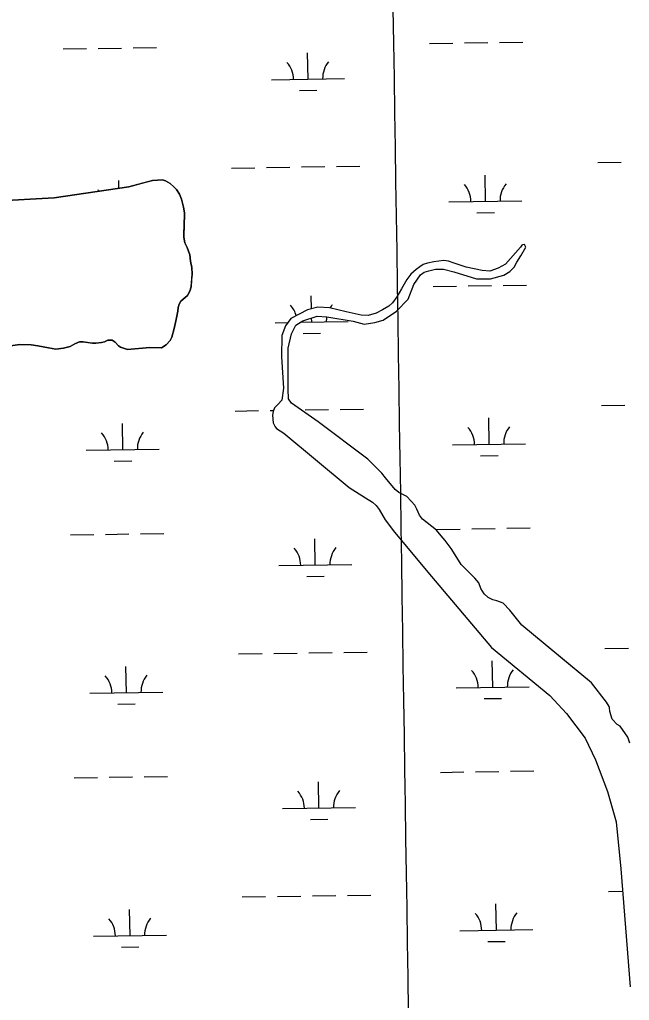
# Model space of a CAD drawing. Extents: x 3807117 to 3845308, y 337856 to 363736.
# Drawn here: x 3837240 to 3838076, y 351315 to 352657 of the extents above; entities that cross this region are included whole.
import ezdxf

# ---------------------------------------------------------------- set-up
doc = ezdxf.new("R2010")
doc.units = 0
for name, color, linetype in [('V-GRID-MAJR', 7, 'Continuous'), ('V-TOPO-SHOR', 7, 'Continuous'), ('V-WETL-SWMP', 7, 'Continuous')]:
    doc.layers.add(name, color=color, linetype=linetype)

msp = doc.modelspace()

# ---------------------------------------------------------------- linework, layer by layer
at = {"layer": 'V-GRID-MAJR'}
msp.add_spline([(3837889.566, 343678.793), (3837797.038, 349736.957), (3837704.481, 355797.04600000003), (3837611.924, 361857.135), (3837611.895, 361859.06200000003)], degree=3, dxfattribs=at)
at = {"layer": 'V-TOPO-SHOR'}
for points in [[(3837205.311, 352408.659), (3837287.542, 352413.55100000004), (3837390.018, 352428.492), (3837413.328, 352434.781), (3837422.336, 352437.2), (3837436.039, 352437.929), (3837440.223, 352436.776), (3837446.449, 352432.944), (3837451.61, 352428.61), (3837455.204, 352424.84), (3837459.2630000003, 352418.428), (3837462.257, 352411.512), (3837464.627, 352400.401), (3837466.0300000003, 352393), (3837466.406, 352386.673), (3837465.731, 352380.374), (3837465.518, 352371.428), (3837465.393, 352366.169), (3837465.231, 352359.329), (3837466.634, 352351.925), (3837469.64, 352345.537), (3837473.613, 352335.443), (3837474.453, 352326.47500000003), (3837476.358, 352318.006), (3837476.671, 352309.05), (3837475.958, 352301.172), (3837475.207, 352291.71400000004), (3837473.478, 352285.439), (3837470.185, 352279.727), (3837466.966, 352277.17100000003), (3837461.055, 352272.047), (3837458.849, 352267.887), (3837457.686, 352263.177), (3837457.0470000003, 352258.454), (3837454.667, 352246.93), (3837452.265, 352234.356), (3837448.833, 352222.856), (3837446.617, 352218.17), (3837441.2060000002, 352211.981)], [(3837926.918, 352333.909), (3837933.977, 352345.73600000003), (3837932.4760000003, 352348.378), (3837931.978, 352349.433), (3837929.361, 352348.974), (3837928.306, 352348.476), (3837926.68, 352345.908), (3837905.788, 352322.417), (3837895.7490000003, 352316.919), (3837884.7060000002, 352313.011), (3837873.774, 352313.791), (3837851.985, 352318.479), (3837835.431, 352324.087), (3837827.676, 352326.878), (3837821.433, 352327.548), (3837814.634, 352326.665), (3837807.835, 352325.784), (3837798.926, 352323.91000000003), (3837793.144, 352321.961), (3837788.379, 352318.946), (3837783.603, 352315.409), (3837776.146, 352308.806), (3837770.762, 352301.634), (3837763.6780000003, 352288.767), (3837757.163, 352277.972), (3837751.2320000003, 352269.767), (3837745.909, 352265.202), (3837737.449, 352260.189), (3837728.9990000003, 352255.696), (3837717.968, 352252.306), (3837708.066, 352252.542), (3837687.84, 352257.193), (3837665.034, 352262.95), (3837648.889, 352263.853), (3837634.719, 352260.01900000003), (3837612.0130000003, 352248.042), (3837604.483, 352238.31200000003), (3837599.469, 352224.873), (3837599.299, 352195.677), (3837601.933, 352152.855), (3837599.453, 352136.23), (3837594.105, 352130.62), (3837589.305, 352126.041), (3837587.617, 352120.866), (3837586.972, 352115.668), (3837587.767, 352105.219), (3837590.2490000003, 352099.945), (3837592.285, 352097.811), (3837602.113, 352091.303)], [(3837612.916, 352132.259), (3837608.884, 352138.091), (3837608.163, 352151.665), (3837608.443, 352207.453), (3837612.562, 352227.169), (3837618.579, 352239.021), (3837628.108, 352245.052), (3837648.072, 352251.358), (3837661.0870000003, 352250.527), (3837697.4450000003, 352244.45), (3837712.472, 352240.444), (3837727.125, 352242.703), (3837738.1580000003, 352246.093), (3837756.694, 352258.168), (3837772.724, 352274.474), (3837780.502, 352294.624), (3837789.683, 352307.965), (3837794.461, 352311.502), (3837800.765, 352313.43700000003), (3837810.2060000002, 352315.821), (3837821.151, 352315.561), (3837835.149, 352312.10000000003), (3837866.207, 352302.499), (3837885.501, 352302.56200000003), (3837903.865, 352307.34), (3837911.805, 352312.368), (3837917.687, 352318.485), (3837921.497, 352325.172), (3837926.918, 352333.909)], [(3837441.2060000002, 352211.981), (3837434.794, 352207.922), (3837418.483, 352208.309), (3837387.894, 352205.876), (3837378.488, 352208.733), (3837375.907, 352210.9), (3837371.285, 352215.74700000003), (3837367.1380000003, 352218.477), (3837364.508, 352218.539), (3837361.35, 352218.615), (3837356.554, 352216.096), (3837352.321, 352215.143), (3837344.929, 352214.267), (3837340.194, 352214.377), (3837335.998, 352215.004), (3837327.605, 352216.255), (3837322.344, 352216.38), (3837315.9560000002, 352213.374), (3837309.556, 352209.841), (3837300.551, 352207.422), (3837289.992, 352206.093), (3837280.032, 352207.91000000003), (3837265.365, 352210.89), (3837255.919, 352212.167), (3837240.664, 352212.53), (3837221.648, 352209.82)], [(3837817.808, 351950.515), (3837811.406, 351958.408), (3837796.309, 351970.168), (3837792.202, 351973.403), (3837788.153, 351979.148), (3837784.682, 351987.18), (3837781.569, 351992.58900000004), (3837776.68, 351998.143), (3837770.764, 352004.455), (3837759.911, 352010.048), (3837754.773, 352013.935), (3837741.764, 352029.934), (3837736.37, 352036.234), (3837717.274, 352055.829), (3837649.446, 352106.81), (3837612.916, 352132.259)], [(3837602.113, 352091.303), (3837691.877, 352016.99700000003), (3837714.0300000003, 352002.87200000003), (3837723.828, 351996.88800000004), (3837728.9420000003, 351992.059), (3837733.001, 351986.734), (3837741.029, 351972.42), (3837753.7120000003, 351955.907), (3837804.5700000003, 351895.078), (3837886.994, 351797.935), (3837966.501, 351732.239), (3837989.453, 351707.637), (3838015.318, 351673.552), (3838029.258, 351643.931), (3838045.4930000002, 351600.659), (3838057.58, 351559.054), (3838063.896, 351494.575), (3838076.805, 351333.18200000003)], [(3838076.1410000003, 351666.877), (3838073.407, 351674.998), (3838062.8910000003, 351690.31), (3838058.758, 351692.5), (3838051.923, 351699.77400000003), (3838048.72, 351710.311), (3838048.321, 351715.55), (3838047.84, 351717.23600000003), (3838044.207, 351722.865), (3838023.921, 351749.602), (3837995.194, 351773.295), (3837928.507, 351828.22500000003), (3837911.74, 351849.02), (3837902.555, 351858.654), (3837894.252, 351861.466), (3837888.54, 351863.17), (3837882.343, 351866.455), (3837876.705, 351871.294), (3837872.173, 351878.724), (3837869.2090000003, 351886.118), (3837864.132, 351892.514), (3837858.519, 351898.4), (3837853.403, 351903.229), (3837845.2290000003, 351911.476), (3837839.177, 351920.93), (3837831.6240000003, 351933.242), (3837823.514, 351944.105), (3837817.808, 351950.515)]]:
    msp.add_lwpolyline(points, dxfattribs=at)
at = {"layer": 'V-WETL-SWMP'}
for p, q in [((3837299.9685789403, 352617.25582163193), (3837331.964988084, 352617.73519822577)), ((3837347.9631926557, 352617.9748865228), (3837379.959601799, 352618.45426311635)), ((3837395.9578063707, 352618.6939514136), (3837427.9542155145, 352619.1733280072)), ((3837801.820257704, 352624.77466373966), (3837833.816666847, 352625.2540403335)), ((3837849.814871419, 352625.49372863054), (3837881.8112805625, 352625.97310522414)), ((3837897.809485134, 352626.2127935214), (3837929.8058942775, 352626.692170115)), ((3837635.470550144, 352575.84716849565), (3837634.931251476, 352611.8431287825)), ((3837585.4761608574, 352575.0981425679), (3837685.464939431, 352576.59619442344)), ((3837623.7030610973, 352560.2381338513), (3837647.7003679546, 352560.597666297)), ((3837530.4372654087, 352454.1890636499), (3837562.433674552, 352454.66844024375)), ((3837578.4318791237, 352454.9081285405), (3837610.428288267, 352455.38750513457)), ((3837626.426492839, 352455.62719343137), (3837658.4229019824, 352456.1065700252)), ((3837674.421106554, 352456.34625832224), (3837706.4175156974, 352456.8256349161)), ((3838032.2889441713, 352461.70790575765), (3838064.2853533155, 352462.1872823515)), ((3837878.474433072, 352408.6557314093), (3837877.9351344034, 352444.6516916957)), ((3837376.243003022, 352426.48372037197), (3837376.0834556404, 352437.13284958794)), ((3837828.480043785, 352407.9067054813), (3837928.4688223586, 352409.4047573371)), ((3837866.7069440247, 352393.04669676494), (3837890.7042508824, 352393.4062292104)), ((3837902.7931291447, 352293.57512440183), (3837934.789538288, 352294.0545009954)), ((3837806.8039017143, 352292.1369946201), (3837838.800310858, 352292.6163712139)), ((3837854.7985154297, 352292.85605951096), (3837886.794924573, 352293.33543610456)), ((3837640.1802215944, 352261.4960370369), (3837639.914895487, 352279.20545966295)), ((3837590.459804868, 352242.4604734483), (3837607.8946646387, 352242.72168600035)), ((3837624.826562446, 352242.97536307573), (3837690.448583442, 352243.95852530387)), ((3837640.4541941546, 352243.20949937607), (3837640.3685766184, 352248.9241165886)), ((3837628.686705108, 352227.6004647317), (3837652.684011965, 352227.95999717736)), ((3837535.420909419, 352121.5513945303), (3837567.4173185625, 352122.0307711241)), ((3837583.415523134, 352122.2704594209), (3837588.0977082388, 352122.3406088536)), ((3837631.4101368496, 352122.9895243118), (3837663.4065459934, 352123.46890090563)), ((3837679.404750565, 352123.70858920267), (3837711.4011597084, 352124.1879657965)), ((3838037.2725881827, 352129.0702366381), (3838069.268997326, 352129.5496132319)), ((3837883.458077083, 352076.01806228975), (3837882.9187784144, 352112.0140225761)), ((3837381.6063983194, 352068.49922018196), (3837381.0670996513, 352104.4951804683)), ((3837331.612009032, 352067.7501942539), (3837431.600787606, 352069.24824610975)), ((3837833.4636877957, 352075.2690363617), (3837933.4524663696, 352076.7670882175)), ((3837369.838909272, 352052.8901855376), (3837393.8362161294, 352053.249717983)), ((3837871.6905880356, 352060.40902764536), (3837895.687894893, 352060.7685600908)), ((3837811.787545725, 351959.4993255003), (3837843.783954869, 351959.97870209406)), ((3837859.78215944, 351960.2183903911), (3837891.778568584, 351960.6977669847)), ((3837907.7767731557, 351960.93745528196), (3837939.773182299, 351961.41683187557)), ((3837309.935866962, 351951.9804833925), (3837341.932276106, 351952.4598599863)), ((3837357.930480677, 351952.69954828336), (3837389.926889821, 351953.17892487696)), ((3837405.925094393, 351953.41861317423), (3837437.9215035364, 351953.8979897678)), ((3837645.4378381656, 351910.57183025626), (3837644.8985394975, 351946.5677905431)), ((3837595.443448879, 351909.82280432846), (3837695.4322274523, 351911.320856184)), ((3837633.6703491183, 351894.9627956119), (3837657.667655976, 351895.32232805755)), ((3838042.256232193, 351796.43256751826), (3838074.2526413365, 351796.91194411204)), ((3837540.4045534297, 351788.9137254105), (3837572.4009625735, 351789.3931020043)), ((3837588.399167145, 351789.6327903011), (3837620.395576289, 351790.1121668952)), ((3837636.3937808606, 351790.3518551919), (3837668.3901900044, 351790.83123178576)), ((3837684.388394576, 351791.0709200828), (3837716.38480372, 351791.55029667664)), ((3837386.59004233, 351735.8615510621), (3837386.050743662, 351771.8575113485)), ((3837888.4417210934, 351743.3803931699), (3837887.9024224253, 351779.3763534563)), ((3837838.447331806, 351742.63136724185), (3837938.43611038, 351744.1294190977)), ((3837336.595653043, 351735.1125251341), (3837436.584431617, 351736.6105769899)), ((3837374.8225532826, 351720.25251641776), (3837398.8198601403, 351720.6120488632)), ((3837876.674232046, 351727.7713585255), (3837900.6715389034, 351728.13089097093)), ((3837816.7711897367, 351626.86165638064), (3837848.76759888, 351627.3410329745)), ((3837864.7658034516, 351627.5807212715), (3837896.762212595, 351628.0600978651)), ((3837912.7604171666, 351628.2997861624), (3837944.7568263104, 351628.779162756)), ((3837314.919510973, 351619.3428142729), (3837346.9159201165, 351619.8221908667)), ((3837362.914124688, 351620.0618791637), (3837394.9105338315, 351620.5412557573)), ((3837410.9087384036, 351620.7809440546), (3837442.905147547, 351621.2603206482)), ((3837650.421482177, 351577.9341611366), (3837649.8821835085, 351613.9301214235)), ((3837600.42709289, 351577.1851352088), (3837700.4158714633, 351578.6831870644)), ((3837638.6539931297, 351562.32512649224), (3837662.651299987, 351562.6846589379)), ((3838047.239876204, 351463.7948983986), (3838066.334871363, 351464.08098343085)), ((3837545.388197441, 351456.2760562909), (3837577.3846065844, 351456.7554328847)), ((3837593.3828111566, 351456.9951211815), (3837625.3792203, 351457.47449777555)), ((3837641.3774248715, 351457.71418607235), (3837673.373834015, 351458.1935626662)), ((3837689.3720385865, 351458.4332509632), (3837721.3684477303, 351458.91262755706)), ((3837391.5736863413, 351403.2238819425), (3837391.034387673, 351439.2198422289)), ((3837893.4253651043, 351410.7427240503), (3837892.886066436, 351446.73868433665)), ((3837843.4309758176, 351409.99369812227), (3837943.419754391, 351411.4917499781)), ((3837341.5792970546, 351402.4748560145), (3837441.5680756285, 351403.9729078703)), ((3837881.657876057, 351395.1336894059), (3837905.655182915, 351395.49322185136)), ((3837379.8061972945, 351387.61484729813), (3837403.8035041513, 351387.97437974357))]:
    msp.add_line(p, q, dxfattribs=at)
for points in [[(3837221.648, 352209.821), (3837240.663, 352212.529), (3837255.92, 352212.167), (3837265.364, 352210.89), (3837280.0330000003, 352207.91000000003), (3837289.991, 352206.094), (3837300.551, 352207.423), (3837309.557, 352209.841), (3837315.957, 352213.374), (3837322.345, 352216.381), (3837327.606, 352216.256), (3837340.1950000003, 352214.378), (3837344.93, 352214.266), (3837352.3200000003, 352215.14400000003), (3837356.554, 352216.096), (3837361.3510000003, 352218.614), (3837367.1380000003, 352218.477), (3837371.285, 352215.74700000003), (3837375.907, 352210.89900000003), (3837378.488, 352208.733), (3837387.895, 352205.877), (3837418.484, 352208.31), (3837434.793, 352207.923), (3837441.2060000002, 352211.982), (3837446.617, 352218.17100000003), (3837448.833, 352222.856), (3837452.264, 352234.355), (3837454.668, 352246.931), (3837457.0470000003, 352258.455), (3837457.686, 352263.178), (3837458.85, 352267.88800000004), (3837461.055, 352272.047), (3837466.966, 352277.17), (3837470.185, 352279.726), (3837473.4790000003, 352285.438), (3837475.207, 352291.71400000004), (3837476.671, 352309.05), (3837476.358, 352318.006), (3837474.453, 352326.474), (3837473.613, 352335.442), (3837469.6410000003, 352345.538), (3837466.634, 352351.92600000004), (3837465.231, 352359.329), (3837465.73, 352380.373), (3837466.406, 352386.673), (3837466.0300000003, 352392.999), (3837464.626, 352400.402), (3837462.258, 352411.512), (3837459.2630000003, 352418.427), (3837455.204, 352424.84), (3837451.609, 352428.61), (3837446.448, 352432.943), (3837440.222, 352436.776), (3837436.038, 352437.928), (3837422.335, 352437.2), (3837390.018, 352428.492), (3837287.543, 352413.552), (3837205.31, 352408.659)], [(3837869.21, 351886.117), (3837864.132, 351892.514), (3837858.518, 351898.4), (3837853.403, 351903.229), (3837845.23, 351911.477), (3837839.1780000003, 351920.93), (3837831.625, 351933.243), (3837823.515, 351944.105), (3837817.809, 351950.516), (3837811.407, 351958.409), (3837792.202, 351973.404), (3837788.154, 351979.14900000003), (3837784.683, 351987.181), (3837781.569, 351992.58900000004), (3837776.68, 351998.14400000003), (3837770.7630000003, 352004.456), (3837759.912, 352010.048), (3837754.774, 352013.936), (3837741.765, 352029.935), (3837736.37, 352036.234), (3837717.275, 352055.83), (3837649.447, 352106.811), (3837612.917, 352132.259), (3837608.884, 352138.091), (3837608.163, 352151.665), (3837608.444, 352207.453), (3837612.561, 352227.17), (3837618.578, 352239.021), (3837628.108, 352245.052), (3837648.072, 352251.357), (3837661.088, 352250.527), (3837697.4450000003, 352244.45), (3837712.472, 352240.444), (3837727.126, 352242.703), (3837738.157, 352246.092), (3837756.694, 352258.167), (3837772.724, 352274.473), (3837780.503, 352294.624), (3837789.684, 352307.96400000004), (3837794.461, 352311.501), (3837800.764, 352313.43700000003), (3837810.2060000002, 352315.82), (3837821.151, 352315.561), (3837835.148, 352312.10000000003), (3837866.2060000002, 352302.499), (3837885.501, 352302.56200000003), (3837903.865, 352307.341), (3837911.806, 352312.367), (3837917.687, 352318.485), (3837921.4960000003, 352325.173), (3837926.918, 352333.909), (3837933.977, 352345.735), (3837932.4760000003, 352348.378), (3837931.9790000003, 352349.43200000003), (3837929.361, 352348.973), (3837928.306, 352348.477), (3837926.681, 352345.908), (3837905.788, 352322.417), (3837895.75, 352316.919), (3837884.707, 352313.01), (3837873.774, 352313.791), (3837851.985, 352318.48), (3837835.431, 352324.087), (3837827.676, 352326.878), (3837821.434, 352327.548), (3837807.835, 352325.784), (3837798.926, 352323.91000000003), (3837793.144, 352321.961), (3837788.379, 352318.946), (3837783.602, 352315.409), (3837776.146, 352308.80700000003), (3837770.761, 352301.635), (3837763.677, 352288.767), (3837757.164, 352277.971), (3837751.233, 352269.768), (3837745.91, 352265.202), (3837737.448, 352260.188), (3837728.998, 352255.695), (3837717.968, 352252.30700000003), (3837708.066, 352252.542), (3837687.84, 352257.193), (3837665.0330000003, 352262.949), (3837648.889, 352263.853), (3837634.719, 352260.018), (3837612.0130000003, 352248.042), (3837604.4820000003, 352238.313), (3837599.47, 352224.874), (3837599.299, 352195.677), (3837601.933, 352152.856), (3837599.453, 352136.229), (3837594.106, 352130.62), (3837589.304, 352126.041), (3837587.617, 352120.866), (3837586.972, 352115.667), (3837587.767, 352105.219), (3837590.2490000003, 352099.946), (3837592.284, 352097.81200000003), (3837602.113, 352091.302), (3837691.877, 352016.99700000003), (3837714.031, 352002.873), (3837723.827, 351996.88800000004)], [(3837723.827, 351996.88800000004), (3837728.9420000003, 351992.059), (3837733, 351986.733), (3837741.028, 351972.42100000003), (3837753.7120000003, 351955.907), (3837804.5700000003, 351895.077), (3837886.9930000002, 351797.934), (3837966.501, 351732.24), (3837989.453, 351707.637), (3838015.318, 351673.55100000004), (3838029.259, 351643.93200000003), (3838045.492, 351600.66000000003), (3838057.5810000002, 351559.055), (3838063.896, 351494.575), (3838076.804, 351333.18200000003)], [(3838076.142, 351666.878), (3838073.406, 351674.998), (3838062.8910000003, 351690.31), (3838058.758, 351692.5), (3838051.923, 351699.775), (3838048.721, 351710.311), (3838048.322, 351715.55100000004), (3838047.839, 351717.23600000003), (3838044.207, 351722.866), (3838023.921, 351749.602), (3837928.506, 351828.22500000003), (3837911.74, 351849.021), (3837902.554, 351858.653), (3837894.253, 351861.465), (3837888.54, 351863.169), (3837882.342, 351866.454), (3837876.704, 351871.295), (3837872.173, 351878.72500000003), (3837869.21, 351886.117)]]:
    msp.add_lwpolyline(points, dxfattribs=at)
for centre, radius, start, end in [((3837580.2267002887, 352575.49435056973), 35.24628790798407, 0.08653253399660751, 41.630190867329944), ((3837690.700174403, 352577.1494862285), 35.24628790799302, 140.0865295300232, 181.63018786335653), ((3837823.2305832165, 352408.3029134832), 35.24628790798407, 0.08653253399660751, 41.630190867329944), ((3837933.7040573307, 352409.95804914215), 35.24628790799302, 140.0865295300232, 181.63018786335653), ((3837321.3789044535, 352400.7840713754), 35.24628790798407, 38.09342470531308, 41.63019086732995), ((3837695.683818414, 352244.5118171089), 35.24628790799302, 140.0865295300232, 148.71449312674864), ((3837585.210344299, 352242.85668145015), 35.24628790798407, 14.827348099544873, 41.630190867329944), ((3837695.683818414, 352244.5118171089), 35.24628790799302, 170.159839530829, 181.63018786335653), ((3837436.836022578, 352069.8015379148), 35.24628790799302, 140.0865295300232, 181.63018786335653), ((3837828.2142272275, 352075.66524436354), 35.24628790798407, 0.08653253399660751, 41.630190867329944), ((3837938.6877013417, 352077.3203800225), 35.24628790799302, 140.0865295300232, 181.63018786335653), ((3837326.3625484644, 352068.1464022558), 35.24628790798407, 0.08653253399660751, 41.630190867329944), ((3837590.1939883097, 351910.2190123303), 35.24628790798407, 0.08653253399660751, 41.630190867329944), ((3837700.6674624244, 351911.87414798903), 35.24628790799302, 140.0865295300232, 181.63018786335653), ((3837331.3461924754, 351735.50873313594), 35.24628790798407, 0.08653253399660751, 41.630190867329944), ((3837441.8196665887, 351737.1638687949), 35.24628790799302, 140.0865295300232, 181.63018786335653), ((3837833.1978712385, 351743.02757524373), 35.24628790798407, 0.08653253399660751, 41.630190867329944), ((3837943.671345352, 351744.6827109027), 35.24628790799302, 140.0865295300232, 181.63018786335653), ((3837595.1776323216, 351577.5813432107), 35.24628790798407, 0.08653253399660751, 41.630190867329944), ((3837705.6511064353, 351579.23647886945), 35.24628790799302, 140.0865295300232, 181.63018786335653), ((3837948.654989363, 351412.04504178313), 35.24628790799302, 140.0865295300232, 181.63018786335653), ((3837336.329836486, 351402.87106401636), 35.24628790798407, 0.08653253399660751, 41.630190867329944), ((3837446.8033106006, 351404.52619967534), 35.24628790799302, 140.0865295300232, 181.63018786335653), ((3837838.1815152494, 351410.3899061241), 35.24628790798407, 0.08653253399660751, 41.630190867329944)]:
    msp.add_arc(centre, radius, start, end, dxfattribs=at)

doc.saveas('drawing.dxf')
